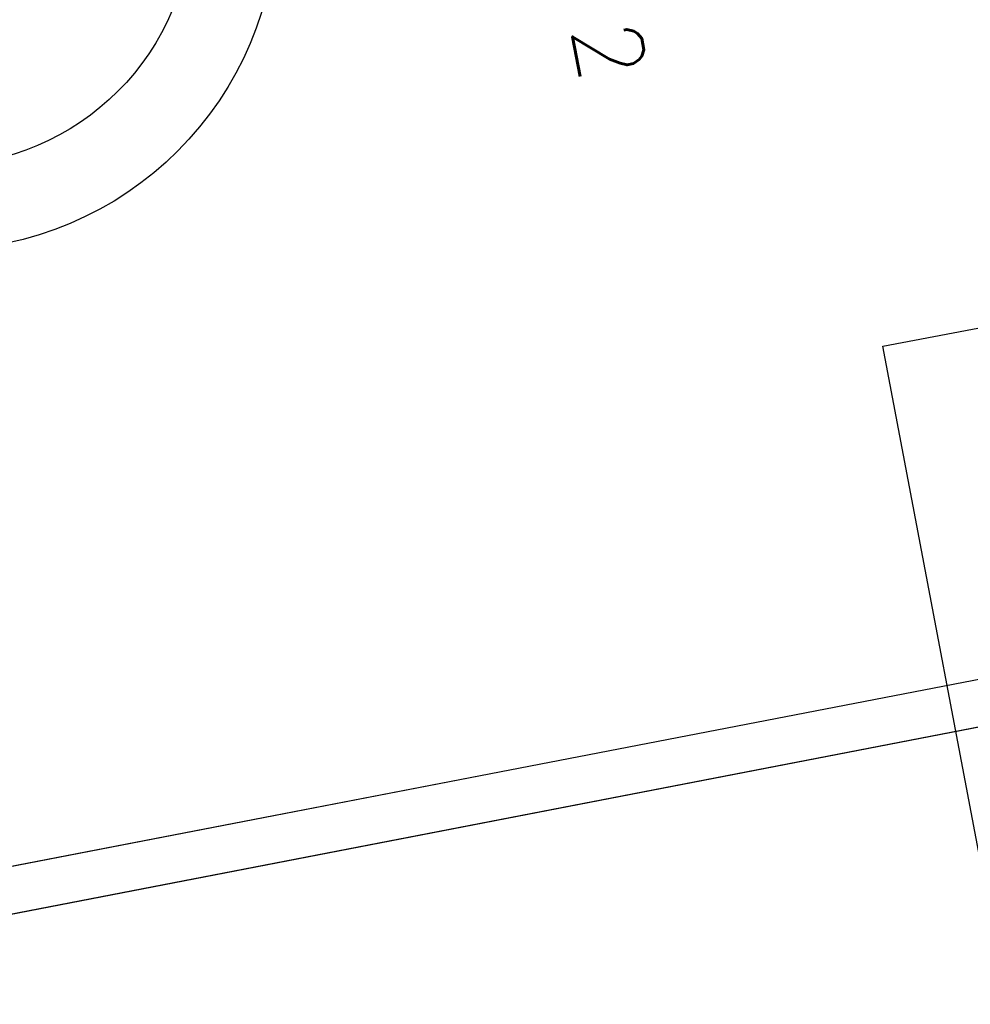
# Model space of a CAD drawing. Header units: metres. Extents: x -502 to 161, y -108 to 174.
# Tile 342 of 656: x -155.5 to -153.25, y -31.94 to -29.61. Entities that reach past the tile are written whole.
import ezdxf

# ---------------------------------------------------------------- set-up
doc = ezdxf.new("R2010")
doc.units = ezdxf.units.M
doc.header["$LTSCALE"] = 0.1
for name, color, linetype in [('BRI31-005.05-5p02-Koordinierung Lageplan 4. BA ZOB West 2022-06-15', 7, 'Continuous'), ('BRI32-005.02-5f05-Koordinierung Schemaplan 4 BA ZOB Teilbereich', 7, 'Continuous'), ('BRI32-005.03-5f06-Koordinierung Schemaplan 4 BA ZOB Teilbereich 2 Ost - Bahnhofsallee 2023-01-21', 7, 'Continuous')]:
    doc.layers.add(name, color=color, linetype=linetype)
doc.styles.add('Txt', font='txt_____.ttf')

msp = doc.modelspace()

# ---------------------------------------------------------------- linework, layer by layer
at = {"layer": 'BRI31-005.05-5p02-Koordinierung Lageplan 4. BA ZOB West 2022-06-15', "color": 6, "linetype": 'Continuous', "lineweight": 25, "true_color": 0xff00ff, "transparency": 33554687, "flags": 128}
for points in [[(-12.8197, -7.1584), (-13.0948, -7.1684), (-17.6753, -7.3484), (-25.0233, -7.7685), (-29.4119, -8.0888), (-36.588, -9.7298), (-36.8022, -9.7791), (-48.761, -11.229), (-54.8582, -12.3594), (-60.5568, -13.5195), (-72.2392, -15.9794), (-83.9386, -18.0493), (-95.7552, -20.2994), (-107.5641, -22.6294), (-119.3715, -24.8394), (-124.8625, -26.009), (-126.093, -26.1489), (-127.2478, -26.3291), (-138.8097, -28.3993), (-150.5411, -30.6494), (-156.6329, -31.8278), (-162.3974, -31.1788), (-174.3003, -29.339)], [(-174.3171, -29.4477), (-162.412, -31.2879), (-156.6285, -31.939), (-150.5203, -30.7574), (-138.7897, -28.5075), (-127.2296, -26.4376), (-126.0783, -26.2579), (-124.8448, -26.1177), (-119.3499, -24.9473), (-107.5433, -22.7374), (-95.7342, -20.4074), (-83.9188, -18.1575), (-72.2182, -16.0874), (-60.5345, -13.6272), (-54.8372, -12.4674), (-48.7444, -11.3378), (-36.7832, -9.8876), (-36.5634, -9.837), (-29.3955, -8.1979), (-25.0161, -7.8783), (-17.67, -7.4583), (-13.0906, -7.2783), (-12.8157, -7.2683)]]:
    msp.add_lwpolyline(points, dxfattribs=at)
at = {"layer": 'BRI31-005.05-5p02-Koordinierung Lageplan 4. BA ZOB West 2022-06-15', "color": 7, "linetype": 'Continuous', "lineweight": 18, "transparency": 33554687, "flags": 128}
msp.add_lwpolyline([(-153.4604, -30.3817), (-151.4954, -30.0091), (-151.2059, -31.5359), (-153.1709, -31.9085), (-153.4604, -30.3817)], dxfattribs=at)
at = {"layer": 'BRI31-005.05-5p02-Koordinierung Lageplan 4. BA ZOB West 2022-06-15', "color": 1, "linetype": 'Continuous', "lineweight": 25, "true_color": 0xff0000, "transparency": 33554687, "flags": 128}
msp.add_lwpolyline([(-153.4604, -30.3817), (-151.4954, -30.0091), (-151.2059, -31.5359), (-153.1709, -31.9085), (-153.4604, -30.3817)], dxfattribs=at)
at = {"layer": 'BRI31-005.05-5p02-Koordinierung Lageplan 4. BA ZOB West 2022-06-15', "color": 7, "linetype": 'Continuous', "lineweight": 25, "transparency": 33554687}
for radius in [0.8, 0.8, 0.6, 0.6]:
    msp.add_circle((-155.6951, -29.354), radius, dxfattribs=at)
at = {"layer": 'BRI31-005.05-5p02-Koordinierung Lageplan 4. BA ZOB West 2022-06-15', "color": 7, "linetype": 'Continuous', "lineweight": 18, "transparency": 33554687}
for radius in [0.8, 0.6]:
    msp.add_circle((-155.6951, -29.354), radius, dxfattribs=at)
at = {"layer": 'BRI32-005.02-5f05-Koordinierung Schemaplan 4 BA ZOB Teilbereich', "color": 6, "linetype": 'Continuous', "lineweight": 25, "true_color": 0xff00ff, "transparency": 33554687, "flags": 128}
for points in [[(-12.8197, -7.1584), (-13.0948, -7.1684), (-17.6753, -7.3484), (-25.0233, -7.7685), (-29.4119, -8.0888), (-36.588, -9.7298), (-36.8022, -9.7791), (-48.761, -11.229), (-54.8582, -12.3594), (-60.5568, -13.5195), (-72.2392, -15.9794), (-83.9386, -18.0493), (-95.7552, -20.2994), (-107.5641, -22.6294), (-119.3715, -24.8394), (-124.8625, -26.009), (-126.093, -26.1489), (-127.2478, -26.3291), (-138.8097, -28.3993), (-150.5411, -30.6494), (-156.6329, -31.8278), (-162.3974, -31.1788), (-174.3003, -29.339)], [(-174.3171, -29.4477), (-162.412, -31.2879), (-156.6285, -31.939), (-150.5203, -30.7574), (-138.7897, -28.5075), (-127.2296, -26.4376), (-126.0783, -26.2579), (-124.8448, -26.1177), (-119.3499, -24.9473), (-107.5433, -22.7374), (-95.7342, -20.4074), (-83.9188, -18.1575), (-72.2182, -16.0874), (-60.5345, -13.6272), (-54.8372, -12.4674), (-48.7444, -11.3378), (-36.7832, -9.8876), (-36.5634, -9.837), (-29.3955, -8.1979), (-25.0161, -7.8783), (-17.67, -7.4583), (-13.0906, -7.2783), (-12.8157, -7.2683)]]:
    msp.add_lwpolyline(points, dxfattribs=at)
at = {"layer": 'BRI32-005.03-5f06-Koordinierung Schemaplan 4 BA ZOB Teilbereich 2 Ost - Bahnhofsallee 2023-01-21', "color": 6, "linetype": 'Continuous', "lineweight": 20, "true_color": 0xff00ff, "transparency": 33554687, "flags": 128}
for points in [[(-12.8197, -7.1584), (-13.0948, -7.1684), (-17.6753, -7.3484), (-25.0233, -7.7685), (-29.4119, -8.0888), (-36.588, -9.7298), (-36.8022, -9.7791), (-48.761, -11.229), (-54.8582, -12.3594), (-60.5568, -13.5195), (-72.2392, -15.9794), (-83.9386, -18.0493), (-95.7552, -20.2994), (-107.5641, -22.6294), (-119.3715, -24.8394), (-124.8625, -26.009), (-126.093, -26.1489), (-127.2478, -26.3291), (-138.8097, -28.3993), (-150.5411, -30.6494), (-156.6329, -31.8278), (-162.3974, -31.1788), (-174.3003, -29.339)], [(-174.3171, -29.4477), (-162.412, -31.2879), (-156.6285, -31.939), (-150.5203, -30.7574), (-138.7897, -28.5075), (-127.2296, -26.4376), (-126.0783, -26.2579), (-124.8448, -26.1177), (-119.3499, -24.9473), (-107.5433, -22.7374), (-95.7342, -20.4074), (-83.9188, -18.1575), (-72.2182, -16.0874), (-60.5345, -13.6272), (-54.8372, -12.4674), (-48.7444, -11.3378), (-36.7832, -9.8876), (-36.5634, -9.837), (-29.3955, -8.1979), (-25.0161, -7.8783), (-17.67, -7.4583), (-13.0906, -7.2783), (-12.8157, -7.2683)]]:
    msp.add_lwpolyline(points, dxfattribs=at)

# ---------------------------------------------------------------- texts
at = {"layer": 'BRI31-005.05-5p02-Koordinierung Lageplan 4. BA ZOB West 2022-06-15', "color": 7, "transparency": 33554687, "insert": (-154.0412, -29.5996), "char_height": 0.16, "attachment_point": 1, "rotation": 280.6486, "line_spacing_factor": 0.25, "style": 'Txt'}
msp.add_mtext('2', dxfattribs=at)

doc.saveas('drawing.dxf')
